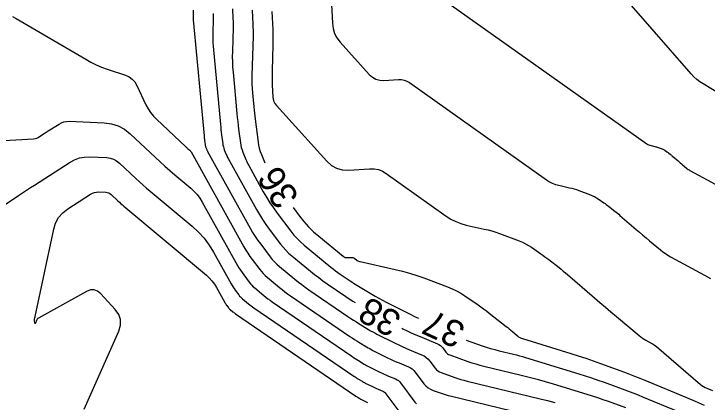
# Model space of a CAD drawing. Extents: x 2384780 to 2405861, y 547869 to 573706.
# Drawn here: x 2390194.3 to 2390246.5, y 552393.7 to 552423 of the extents above; entities that cross this region are included whole.
import ezdxf

# ---------------------------------------------------------------- set-up
doc = ezdxf.new("R2010")
doc.units = 0
doc.layers.add('Old_Level_60', color=7, linetype='Continuous')
doc.layers.add('Old_Level_61', color=7, linetype='Continuous')

msp = doc.modelspace()

# ---------------------------------------------------------------- linework, layer by layer
at = {"layer": 'Old_Level_60'}
for points in [[(2390225.84225, 552424.633), (2390241.94, 552413.19675), (2390242.0145, 552413.14925), (2390242.09275, 552413.10975), (2390242.17425, 552413.07825), (2390242.2595, 552413.05475), (2390242.54375, 552412.9915), (2390242.60425, 552412.97675), (2390242.66425, 552412.96), (2390242.72375, 552412.94125), (2390242.7825, 552412.9205), (2390243.094, 552412.80375), (2390243.14525, 552412.78275), (2390243.19475, 552412.75875), (2390243.243, 552412.73175), (2390243.2895, 552412.70175), (2390243.439, 552412.599), (2390243.47075, 552412.57675), (2390243.50225, 552412.554), (2390243.5335, 552412.53075), (2390243.56425, 552412.507), (2390243.725, 552412.381), (2390243.75925, 552412.35375), (2390243.79325, 552412.326), (2390243.827, 552412.298), (2390243.86025, 552412.26975), (2390244.286, 552411.90275), (2390244.3725, 552411.82825), (2390244.4595, 552411.754), (2390244.5465, 552411.68025), (2390244.634, 552411.6065), (2390244.91975, 552411.3665), (2390244.982, 552411.31675), (2390245.04675, 552411.2705), (2390245.11375, 552411.2275), (2390245.183, 552411.18775), (2390251.60825, 552407.7205)], [(2390218.18, 552424.18375), (2390218.27525, 552422.2745), (2390218.3275, 552421.8785), (2390218.443, 552421.5085), (2390218.62175, 552421.16475), (2390218.864, 552420.84725), (2390221.0495, 552418.418), (2390221.2855, 552418.20475), (2390221.54875, 552418.05825), (2390221.83925, 552417.979), (2390222.157, 552417.96675), (2390223.24, 552418.0365), (2390223.46675, 552418.03275), (2390223.68275, 552417.9915), (2390223.88825, 552417.913), (2390224.08325, 552417.797), (2390234.38775, 552410.4765), (2390234.602, 552410.3395), (2390234.827, 552410.22575), (2390235.062, 552410.135), (2390235.3075, 552410.0675), (2390236.126, 552409.885), (2390236.3005, 552409.84275), (2390236.47325, 552409.79475), (2390236.64425, 552409.74075), (2390236.81325, 552409.68075), (2390237.7105, 552409.34475), (2390237.858, 552409.28425), (2390238.001, 552409.21525), (2390238.1395, 552409.1375), (2390238.2735, 552409.05125), (2390238.704, 552408.755), (2390238.79575, 552408.691), (2390238.88625, 552408.62525), (2390238.976, 552408.55825), (2390239.0645, 552408.49), (2390239.52775, 552408.127), (2390239.6265, 552408.04875), (2390239.72425, 552407.96925), (2390239.821, 552407.8885), (2390239.917, 552407.80675), (2390241.143, 552406.75), (2390241.3925, 552406.5355), (2390241.64275, 552406.322), (2390241.8935, 552406.10925), (2390242.14525, 552405.89725), (2390242.968, 552405.206), (2390243.1475, 552405.06275), (2390243.33375, 552404.92925), (2390243.5265, 552404.80525), (2390243.726, 552404.69125), (2390246.28275, 552403.3115), (2390246.729, 552403.055)], [(2390247.33575, 552416.9965), (2390246.16975, 552417.70725), (2390245.927, 552417.868), (2390245.69875, 552418.046), (2390245.48475, 552418.24075), (2390245.285, 552418.4525), (2390240.77675, 552423.613)], [(2390207.80525, 552423.25625), (2390207.7935, 552422.85675), (2390207.7925, 552422.77125), (2390207.79375, 552422.68575), (2390207.79775, 552422.60025), (2390207.8045, 552422.515), (2390208.614, 552413.80225), (2390208.623, 552413.712), (2390208.6325, 552413.62175), (2390208.643, 552413.53175), (2390208.65425, 552413.44175), (2390208.695, 552413.13125), (2390208.70375, 552413.07725), (2390208.716, 552413.024), (2390208.7315, 552412.972), (2390208.7505, 552412.9205), (2390208.81825, 552412.7545), (2390208.83325, 552412.719), (2390208.84925, 552412.68425), (2390208.86625, 552412.65), (2390208.8845, 552412.616), (2390212.093, 552406.83875), (2390212.27375, 552406.52575), (2390212.465, 552406.21975), (2390212.66675, 552405.9205), (2390212.879, 552405.62825), (2390213.58925, 552404.684), (2390213.747, 552404.487), (2390213.9155, 552404.30025), (2390214.09475, 552404.124), (2390214.285, 552403.958), (2390215.46025, 552402.993), (2390215.71425, 552402.789), (2390215.9725, 552402.59075), (2390216.235, 552402.39825), (2390216.50175, 552402.21125), (2390219.44725, 552400.196), (2390219.657, 552400.0545), (2390219.8685, 552399.91575), (2390220.082, 552399.77975), (2390220.29725, 552399.6465), (2390221.00325, 552399.21625), (2390221.15525, 552399.1255), (2390221.30925, 552399.038), (2390221.465, 552398.954), (2390221.6225, 552398.873), (2390222.9985, 552398.18325), (2390223.266, 552398.05225), (2390223.536, 552397.926), (2390223.80825, 552397.805), (2390224.08275, 552397.68925), (2390224.991, 552397.3155), (2390225.17175, 552397.22675), (2390225.33575, 552397.11675), (2390225.483, 552396.98475), (2390225.6135, 552396.8315), (2390226.0125, 552396.29525), (2390226.10425, 552396.18875), (2390226.20825, 552396.099), (2390226.32475, 552396.0265), (2390226.45375, 552395.9705), (2390227.49825, 552395.604), (2390227.72275, 552395.5285), (2390227.949, 552395.4585), (2390228.177, 552395.394), (2390228.40675, 552395.3355), (2390233.9055, 552394.00525), (2390234.46175, 552393.86625), (2390235.016, 552393.71925)], [(2390209.29925, 552422.999), (2390209.3035, 552422.89975), (2390209.30575, 552422.80075), (2390209.306, 552422.7015), (2390209.304, 552422.60225), (2390209.2715, 552421.4945), (2390209.26825, 552421.25725), (2390209.27225, 552421.02), (2390209.28325, 552420.78325), (2390209.30175, 552420.54675), (2390209.85075, 552414.63825), (2390209.86975, 552414.4445), (2390209.89025, 552414.25075), (2390209.913, 552414.05725), (2390209.93725, 552413.86425), (2390210.02425, 552413.19675), (2390210.04325, 552413.08075), (2390210.0695, 552412.96675), (2390210.103, 552412.85475), (2390210.14375, 552412.7445), (2390210.289, 552412.3875), (2390210.32125, 552412.3115), (2390210.35575, 552412.23675), (2390210.3925, 552412.163), (2390210.4315, 552412.09025), (2390212.57175, 552408.23625), (2390212.7895, 552407.85975), (2390213.02, 552407.491), (2390213.263, 552407.13075), (2390213.5185, 552406.7785), (2390214.37375, 552405.6415), (2390214.56375, 552405.40425), (2390214.76675, 552405.17925), (2390214.98275, 552404.967), (2390215.21175, 552404.76725), (2390216.627, 552403.605), (2390216.933, 552403.3595), (2390217.244, 552403.12075), (2390217.56, 552402.88875), (2390217.8815, 552402.66375)], [(2390210.75425, 552423.35725), (2390210.795, 552422.59875), (2390210.802, 552422.43625), (2390210.80575, 552422.27375), (2390210.806, 552422.111), (2390210.80275, 552421.9485), (2390210.74975, 552420.13225), (2390210.74425, 552419.74325), (2390210.7505, 552419.3545), (2390210.76875, 552418.96625), (2390210.799, 552418.5785), (2390211.08725, 552415.47425), (2390211.1165, 552415.17675), (2390211.14825, 552414.87975), (2390211.18275, 552414.583), (2390211.22, 552414.2865), (2390211.35375, 552413.2625), (2390211.38275, 552413.0845), (2390211.423, 552412.9095), (2390211.47425, 552412.7375), (2390211.537, 552412.56825), (2390211.76, 552412.02075), (2390211.8095, 552411.90425), (2390211.8625, 552411.78925), (2390211.91875, 552411.676), (2390211.9785, 552411.5645), (2390213.07525, 552409.5895), (2390213.31725, 552409.171), (2390213.57325, 552408.7615), (2390213.84325, 552408.361), (2390214.12725, 552407.9695), (2390215.14925, 552406.61125), (2390215.376, 552406.32775), (2390215.6185, 552406.059), (2390215.8765, 552405.8055), (2390216.15025, 552405.56675), (2390218.15775, 552403.91825), (2390218.332, 552403.77825), (2390218.50925, 552403.64225), (2390218.68925, 552403.51025), (2390218.87225, 552403.382)], [(2390212.234, 552423.25275), (2390212.29075, 552422.1985), (2390212.3005, 552421.9725), (2390212.3055, 552421.7465), (2390212.306, 552421.5205), (2390212.3015, 552421.2945), (2390212.21525, 552418.3445), (2390212.2105, 552418.0165), (2390212.216, 552417.68875), (2390212.23125, 552417.36125), (2390212.25675, 552417.034), (2390212.356, 552415.96575), (2390212.37825, 552415.737), (2390212.40275, 552415.50825), (2390212.42925, 552415.28), (2390212.458, 552415.052)], [(2390191.31625, 552413.32325), (2390195.77725, 552413.57325), (2390195.90275, 552413.5885), (2390196.023, 552413.61975), (2390196.13775, 552413.667), (2390196.247, 552413.7305), (2390196.59575, 552413.96375), (2390196.6705, 552414.01375), (2390196.7455, 552414.063), (2390196.82075, 552414.11225), (2390196.89625, 552414.161), (2390197.70475, 552414.6805), (2390197.88225, 552414.77675), (2390198.0675, 552414.843), (2390198.26125, 552414.87925), (2390198.46275, 552414.88525), (2390201.10325, 552414.77125), (2390201.65, 552414.7015), (2390202.15825, 552414.5405), (2390202.62825, 552414.28875), (2390203.05975, 552413.946), (2390204.96025, 552412.157), (2390205.31725, 552411.826), (2390205.67875, 552411.50025), (2390206.045, 552411.1795), (2390206.416, 552410.86425), (2390207.635, 552409.84275), (2390207.8845, 552409.614), (2390208.10975, 552409.3655), (2390208.311, 552409.09725), (2390208.4885, 552408.809), (2390211.13525, 552404.04325), (2390211.24225, 552403.85825), (2390211.35525, 552403.67725), (2390211.47475, 552403.50025), (2390211.60025, 552403.3275), (2390212.02025, 552402.769), (2390212.1135, 552402.6525), (2390212.21325, 552402.542), (2390212.31925, 552402.43775), (2390212.43175, 552402.33975)], [(2390212.458, 552415.052), (2390212.683, 552413.32825), (2390212.72225, 552413.08825), (2390212.7765, 552412.85225), (2390212.84575, 552412.62025), (2390212.93025, 552412.392), (2390213.18875, 552411.75725)], [(2390193.26275, 552408.37125), (2390194.6525, 552409.3015), (2390194.95075, 552409.50025), (2390195.25, 552409.6975), (2390195.55, 552409.8935), (2390195.85125, 552410.08775), (2390198.53675, 552411.81325), (2390198.87825, 552411.99875), (2390199.2355, 552412.12625), (2390199.60825, 552412.196), (2390199.99675, 552412.20775), (2390201.2915, 552412.152), (2390201.5595, 552412.11775), (2390201.80875, 552412.03875), (2390202.039, 552411.91525), (2390202.25075, 552411.74725), (2390203.48575, 552410.5845), (2390203.75225, 552410.3375), (2390204.02225, 552410.09425), (2390204.29575, 552409.85475), (2390204.5725, 552409.6195), (2390207.71975, 552406.98275), (2390208.191, 552406.55025), (2390208.61675, 552406.0805), (2390208.9975, 552405.5735), (2390209.33275, 552405.029), (2390210.6565, 552402.6455), (2390210.7265, 552402.5245), (2390210.8005, 552402.406), (2390210.8785, 552402.29025), (2390210.96075, 552402.177), (2390211.23575, 552401.8115), (2390211.29675, 552401.73525), (2390211.362, 552401.663), (2390211.4315, 552401.59475), (2390211.505, 552401.5305), (2390211.96, 552401.15675), (2390212.05825, 552401.07775), (2390212.15825, 552401.001), (2390212.26, 552400.9265), (2390212.36325, 552400.85425), (2390219.8995, 552395.6975), (2390219.98125, 552395.64225), (2390220.064, 552395.588), (2390220.14725, 552395.535), (2390220.23125, 552395.483), (2390220.50675, 552395.315), (2390220.56625, 552395.27975), (2390220.62625, 552395.2455), (2390220.687, 552395.21275), (2390220.7485, 552395.181), (2390221.28575, 552394.91175), (2390221.39025, 552394.86075), (2390221.4955, 552394.8115), (2390221.60175, 552394.76425), (2390221.709, 552394.719), (2390222.0605, 552394.57425), (2390222.1325, 552394.539), (2390222.198, 552394.495), (2390222.2565, 552394.44275), (2390222.3085, 552394.3815), (2390223.80925, 552392.364)], [(2390199.59175, 552393.20525), (2390202.20475, 552399.098), (2390202.33775, 552399.5375), (2390202.337, 552399.9545), (2390202.20225, 552400.3495), (2390201.934, 552400.72225), (2390200.83925, 552401.903), (2390200.59625, 552402.10325), (2390200.3365, 552402.19875), (2390200.06, 552402.18875), (2390199.767, 552402.07375), (2390196.1575, 552400.06725), (2390196.105, 552400.03175), (2390196.06125, 552399.98875), (2390196.0265, 552399.93825), (2390196.001, 552399.88025), (2390195.93175, 552399.67825), (2390195.918, 552399.646), (2390195.90625, 552399.636), (2390195.89625, 552399.648), (2390195.88825, 552399.68225), (2390195.85675, 552399.88425), (2390195.85375, 552399.914), (2390195.85375, 552399.94375), (2390195.85675, 552399.97325), (2390195.863, 552400.00275), (2390195.88825, 552400.09825), (2390195.8935, 552400.11875), (2390195.8985, 552400.1395), (2390195.90325, 552400.16), (2390195.908, 552400.18075), (2390197.30225, 552406.76125), (2390197.4475, 552407.2295), (2390197.67325, 552407.6425), (2390197.97925, 552407.99975), (2390198.36575, 552408.30175), (2390200.07875, 552409.40225), (2390200.22125, 552409.4795), (2390200.37, 552409.53275), (2390200.52525, 552409.56175), (2390200.687, 552409.56675), (2390201.2265, 552409.5435), (2390201.338, 552409.52925), (2390201.44175, 552409.49625), (2390201.53775, 552409.445), (2390201.626, 552409.375), (2390202.1405, 552408.8905), (2390202.2515, 552408.7875), (2390202.364, 552408.68625), (2390202.478, 552408.5865), (2390202.59325, 552408.4885), (2390208.7905, 552403.29625), (2390209.013, 552403.092), (2390209.21425, 552402.87025), (2390209.394, 552402.63075), (2390209.5525, 552402.3735), (2390210.1775, 552401.248), (2390210.21075, 552401.19075), (2390210.2455, 552401.13475), (2390210.2825, 552401.08), (2390210.32125, 552401.0265), (2390210.45125, 552400.854), (2390210.48, 552400.818), (2390210.51075, 552400.78375), (2390210.5435, 552400.7515), (2390210.57825, 552400.72125), (2390210.79325, 552400.54475), (2390210.83975, 552400.5075), (2390210.887, 552400.47125), (2390210.935, 552400.436), (2390210.98375, 552400.40175), (2390220.05025, 552394.198), (2390220.0895, 552394.1715), (2390220.129, 552394.1455), (2390220.169, 552394.12), (2390220.20925, 552394.09525), (2390220.3415, 552394.01475), (2390220.36975, 552393.99775), (2390220.39875, 552393.98125), (2390220.42775, 552393.9655), (2390220.45725, 552393.9505), (2390220.71475, 552393.82125), (2390220.765, 552393.79675), (2390220.8155, 552393.77325), (2390220.86625, 552393.7505), (2390220.91775, 552393.72875)], [(2390215.31775, 552408.38775), (2390215.796, 552407.75175), (2390216.1265, 552407.33875), (2390216.4795, 552406.9475), (2390216.85525, 552406.57825), (2390217.254, 552406.2305), (2390219.08575, 552404.72625), (2390219.158, 552404.677), (2390219.2355, 552404.64325), (2390219.318, 552404.6255), (2390219.4055, 552404.62325), (2390219.69975, 552404.64225), (2390219.76125, 552404.64125), (2390219.82, 552404.63), (2390219.876, 552404.60875), (2390219.929, 552404.57725), (2390220.15225, 552404.4185), (2390220.20125, 552404.38725), (2390220.2525, 552404.36125), (2390220.30625, 552404.3405), (2390220.36225, 552404.325), (2390222.99375, 552403.73825), (2390223.54375, 552403.6055), (2390224.088, 552403.454), (2390224.6265, 552403.28375), (2390225.1595, 552403.0945), (2390226.9435, 552402.4265), (2390227.2835, 552402.28725), (2390227.61325, 552402.128), (2390227.93275, 552401.94875), (2390228.2415, 552401.74975), (2390229.234, 552401.067), (2390229.44525, 552400.91925), (2390229.6545, 552400.768), (2390229.861, 552400.61375), (2390230.0655, 552400.456), (2390231.3475, 552399.451), (2390231.4685, 552399.355), (2390231.58825, 552399.25775), (2390231.70675, 552399.15925), (2390231.82425, 552399.05925), (2390232.20575, 552398.73), (2390232.29025, 552398.6645), (2390232.38025, 552398.6085), (2390232.4755, 552398.5625), (2390232.576, 552398.526), (2390236.21725, 552397.41575), (2390236.779, 552397.24025), (2390237.33775, 552397.05675), (2390237.894, 552396.8655), (2390238.44775, 552396.66625), (2390240.25175, 552396.00275), (2390240.6375, 552395.8585), (2390241.022, 552395.7105), (2390241.40475, 552395.5585), (2390241.786, 552395.40275), (2390244.91475, 552394.1055), (2390245.5825, 552393.8215), (2390246.2445, 552393.525)], [(2390218.87225, 552403.382), (2390219.475, 552402.9695), (2390219.60475, 552402.882), (2390219.7355, 552402.79625), (2390219.8675, 552402.71225), (2390220.0005, 552402.63), (2390221.23175, 552401.87925), (2390221.49725, 552401.72125), (2390221.76575, 552401.56875), (2390222.0375, 552401.42175), (2390222.312, 552401.2805), (2390224.14025, 552400.36425), (2390224.51675, 552400.17975), (2390224.75325, 552400.06925)], [(2390217.8815, 552402.66375), (2390219.2965, 552401.6955), (2390219.549, 552401.525), (2390219.8035, 552401.35825), (2390219.997, 552401.235)], [(2390212.43175, 552402.33975), (2390213.12675, 552401.76875), (2390213.277, 552401.64825), (2390213.42975, 552401.531), (2390213.585, 552401.417), (2390213.74275, 552401.3065), (2390219.74875, 552397.197), (2390219.87325, 552397.113), (2390219.99875, 552397.0305), (2390220.1255, 552396.95), (2390220.25325, 552396.871), (2390220.67225, 552396.6155), (2390220.7625, 552396.5615), (2390220.854, 552396.50975), (2390220.9465, 552396.45975), (2390221.04, 552396.41175), (2390221.8565, 552396.00225), (2390222.0155, 552395.9245), (2390222.17575, 552395.84975), (2390222.33725, 552395.77775), (2390222.50025, 552395.709), (2390223.03475, 552395.489), (2390223.14425, 552395.4355), (2390223.24375, 552395.36875), (2390223.33275, 552395.28875), (2390223.41175, 552395.196), (2390224.48925, 552393.7475), (2390224.59425, 552393.6255)], [(2390223.49925, 552399.30875), (2390223.56925, 552399.27375), (2390223.89125, 552399.116), (2390224.21625, 552398.96425), (2390224.54375, 552398.81875), (2390224.874, 552398.67925), (2390226.18475, 552398.14), (2390226.29825, 552398.08425), (2390226.401, 552398.01525), (2390226.4935, 552397.9325), (2390226.57525, 552397.8365), (2390226.8255, 552397.5), (2390226.883, 552397.43325), (2390226.94825, 552397.377), (2390227.02125, 552397.3315), (2390227.10225, 552397.2965), (2390228.47275, 552396.8155), (2390228.7675, 552396.71625), (2390229.0645, 552396.6245), (2390229.36375, 552396.54), (2390229.665, 552396.463), (2390232.48475, 552395.781), (2390233.08775, 552395.63025), (2390233.6885, 552395.471), (2390234.28675, 552395.30275), (2390234.8825, 552395.126), (2390237.422, 552394.3515), (2390237.8265, 552394.22525), (2390238.22875, 552394.093), (2390238.6295, 552393.95525), (2390239.028, 552393.81175), (2390240.32725, 552393.334)], [(2390228.35175, 552398.41125), (2390229.536, 552397.996), (2390229.85625, 552397.888), (2390230.17925, 552397.78825), (2390230.50425, 552397.6965), (2390230.832, 552397.61275), (2390231.906, 552397.353), (2390232.13575, 552397.2955), (2390232.3645, 552397.235), (2390232.59225, 552397.171), (2390232.81925, 552397.1035), (2390236.81975, 552395.88375), (2390237.30275, 552395.73275), (2390237.78325, 552395.575), (2390238.26175, 552395.41025), (2390238.73775, 552395.239), (2390240.2895, 552394.66825), (2390240.62125, 552394.5445), (2390240.95175, 552394.417), (2390241.281, 552394.2865), (2390241.609, 552394.1525), (2390244.3, 552393.03675)]]:
    msp.add_lwpolyline(points, dxfattribs=at)
at = {"layer": 'Old_Level_61'}
for points in [[(2390213.714, 552423.14825), (2390213.78625, 552421.79825), (2390213.79875, 552421.509), (2390213.80525, 552421.2195), (2390213.80575, 552420.93), (2390213.80025, 552420.6405), (2390213.743, 552418.67925), (2390213.73775, 552418.4115), (2390213.73775, 552418.14375), (2390213.74325, 552417.876), (2390213.754, 552417.60825), (2390213.7975, 552416.734), (2390213.8215, 552416.55275), (2390213.87425, 552416.3835), (2390213.95625, 552416.226), (2390214.06725, 552416.0805), (2390217.84875, 552411.87725), (2390218.19675, 552411.5625), (2390218.585, 552411.3465), (2390219.01375, 552411.2295), (2390219.4825, 552411.2115), (2390221.08025, 552411.31425), (2390221.41475, 552411.30875), (2390221.73375, 552411.248), (2390222.03675, 552411.132), (2390222.32425, 552410.961), (2390226.83525, 552407.7565), (2390227.18975, 552407.52975), (2390227.56125, 552407.3415), (2390227.94975, 552407.19175), (2390228.35525, 552407.08025), (2390229.708, 552406.7785), (2390229.9965, 552406.709), (2390230.282, 552406.6295), (2390230.5645, 552406.54), (2390230.84425, 552406.44075), (2390232.327, 552405.8855), (2390232.57075, 552405.78575), (2390232.80725, 552405.6715), (2390233.036, 552405.54325), (2390233.2575, 552405.4005), (2390233.969, 552404.911), (2390234.1205, 552404.805), (2390234.27025, 552404.69675), (2390234.4185, 552404.586), (2390234.565, 552404.473), (2390235.33025, 552403.87325), (2390235.4935, 552403.74375), (2390235.65525, 552403.61225), (2390235.81525, 552403.479), (2390235.974, 552403.344), (2390238.00025, 552401.59725), (2390238.4125, 552401.24275), (2390238.826, 552400.88975), (2390239.2405, 552400.53825), (2390239.65625, 552400.18775), (2390241.363, 552398.75425), (2390241.48325, 552398.65825), (2390241.608, 552398.569), (2390241.737, 552398.486), (2390241.8705, 552398.4095), (2390242.31375, 552398.17025), (2390242.407, 552398.11675), (2390242.497, 552398.05825), (2390242.58375, 552397.995), (2390242.66725, 552397.92725), (2390245.9755, 552395.08475), (2390246.0855, 552394.9975), (2390246.20125, 552394.91975), (2390246.32275, 552394.8515), (2390246.45025, 552394.79275), (2390246.876, 552394.61625)], [(2390194.2065, 552422.7725), (2390194.48125, 552422.6135), (2390199.71125, 552419.55475), (2390200.10075, 552419.34), (2390200.49975, 552419.14575), (2390200.908, 552418.97225), (2390201.32575, 552418.81925), (2390202.7055, 552418.353), (2390202.98075, 552418.23025), (2390203.2155, 552418.062), (2390203.4095, 552417.848), (2390203.56275, 552417.5885), (2390204.248, 552416.13475), (2390204.40775, 552415.83275), (2390204.5935, 552415.5495), (2390204.80525, 552415.285), (2390205.043, 552415.0395), (2390207.2425, 552412.96925), (2390207.28325, 552412.9315), (2390207.32475, 552412.89425), (2390207.3665, 552412.8575), (2390207.409, 552412.8215), (2390207.54825, 552412.70475), (2390207.57675, 552412.67875), (2390207.6025, 552412.65025), (2390207.6255, 552412.6195), (2390207.64575, 552412.58675), (2390211.614, 552405.441), (2390211.758, 552405.192), (2390211.91025, 552404.9485), (2390212.07075, 552404.7105), (2390212.2395, 552404.47775), (2390212.80475, 552403.7265), (2390212.93025, 552403.56975), (2390213.06425, 552403.421), (2390213.207, 552403.28075), (2390213.3585, 552403.14875), (2390214.2935, 552402.381), (2390214.49575, 552402.21875), (2390214.70125, 552402.061), (2390214.91, 552401.90775), (2390215.12225, 552401.759), (2390219.598, 552398.6965), (2390219.765, 552398.58375), (2390219.93375, 552398.47325), (2390220.10375, 552398.36475), (2390220.27525, 552398.25875), (2390220.83775, 552397.91575), (2390220.959, 552397.8435), (2390221.0815, 552397.774), (2390221.20575, 552397.70675), (2390221.33125, 552397.64225), (2390222.4275, 552397.09275), (2390222.64075, 552396.98825), (2390222.85575, 552396.888), (2390223.07275, 552396.7915), (2390223.2915, 552396.699), (2390224.00925, 552396.40375), (2390224.156, 552396.33175), (2390224.2895, 552396.24225), (2390224.409, 552396.135), (2390224.51525, 552396.0105), (2390225.169, 552395.13125), (2390225.31125, 552394.96625), (2390225.47275, 552394.82725), (2390225.6535, 552394.7145), (2390225.8535, 552394.62775), (2390226.538, 552394.3875), (2390226.68525, 552394.338), (2390226.83375, 552394.292), (2390226.983, 552394.25), (2390227.13375, 552394.2115), (2390235.5015, 552392.187)]]:
    msp.add_lwpolyline(points, dxfattribs=at)

# ---------------------------------------------------------------- texts
at = {"layer": 'Old_Level_60'}
for s, rotation, p in [('36', 122.285175, (2390215.81875, 552409.1815)), ('38', 151.191008, (2390223.60825, 552400.306)), ('37', 155.262633, (2390228.41375, 552399.54975))]:
    msp.add_text(s, height=2, rotation=rotation, dxfattribs=at).set_placement(p)

doc.saveas('drawing.dxf')
